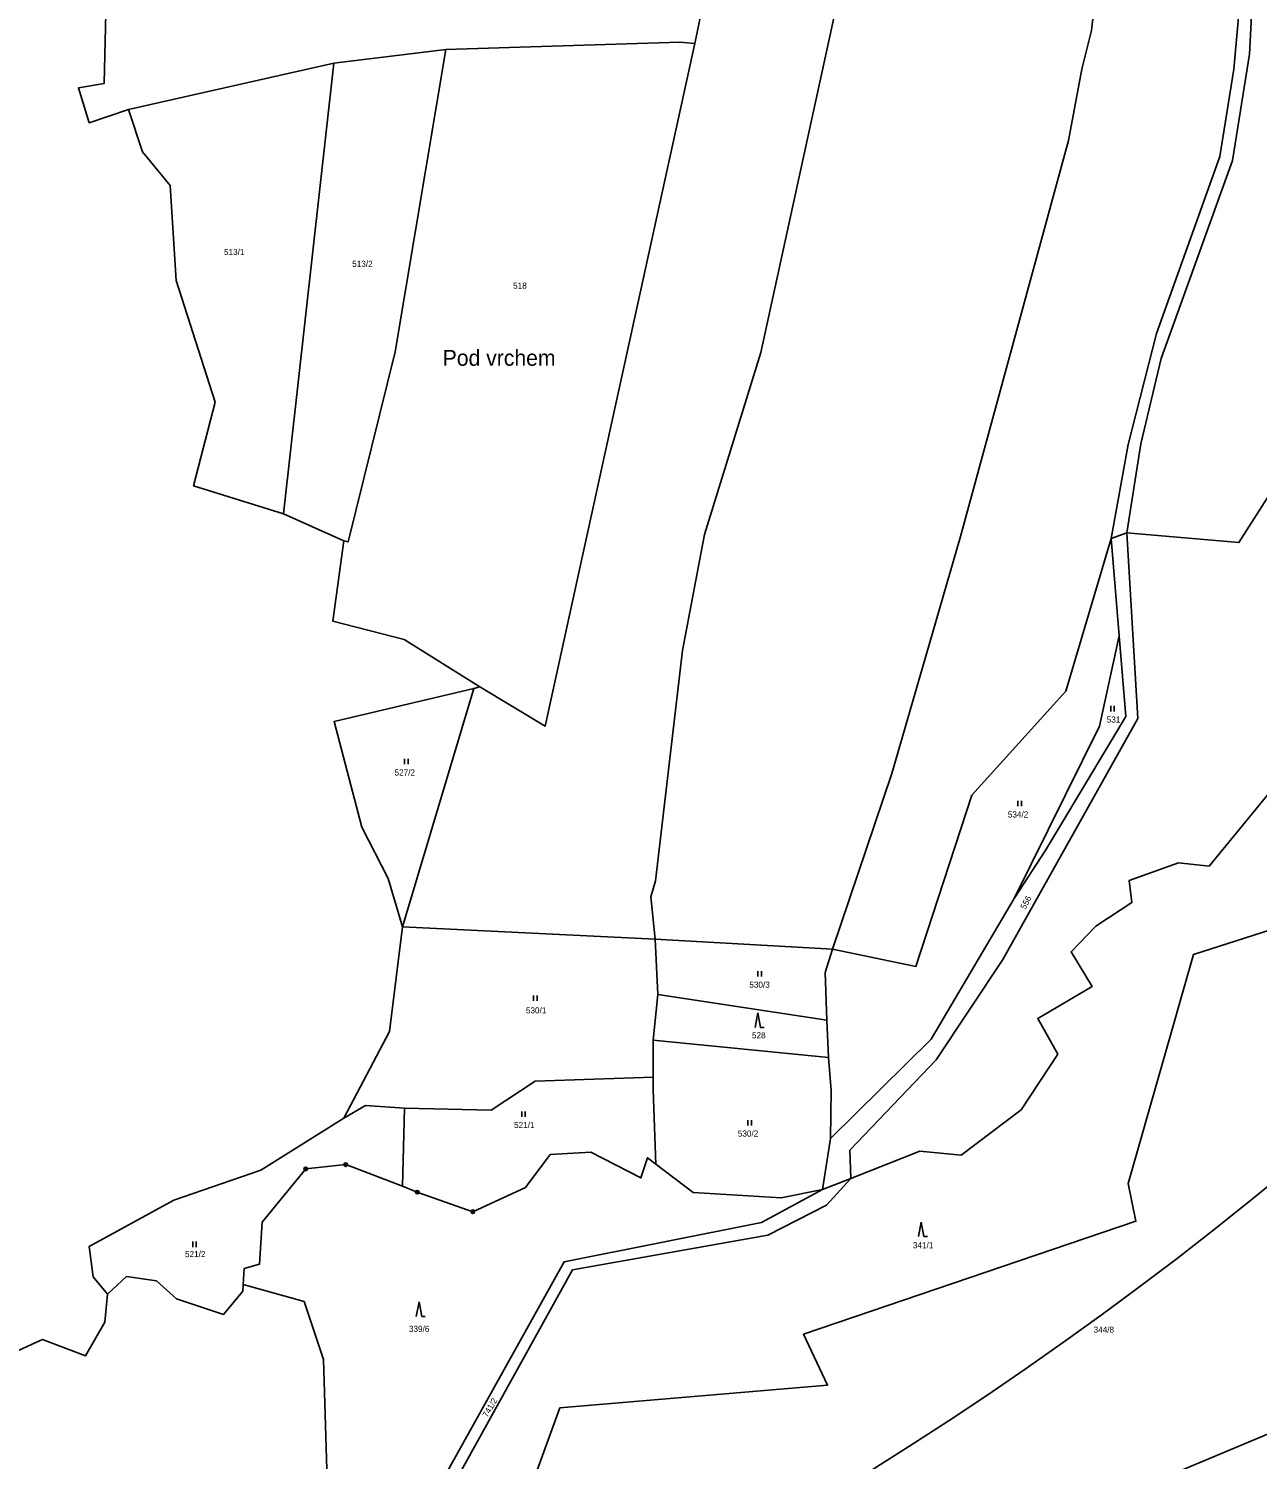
# Model space of a CAD drawing. Extents: x -680203 to -673936, y -1102717 to -1093650.
# Drawn here: x -676986.2 to -676644.4, y -1097561.8 to -1097163.9 of the extents above; entities that cross this region are included whole.
import ezdxf

# ---------------------------------------------------------------- set-up
doc = ezdxf.new("R2010")
doc.units = 0
for name, color, linetype in [('_Ideová část', 7, 'Continuous'), ('SOxx02xx_Koleje_param další_Popis10', 7, 'Continuous'), ('SOxx02xx_Staničení_Popis10', 7, 'Continuous'), ('SOxxxxxx_Koleje_hlavní_body_Popis10', 7, 'Continuous'), ('SOxxxxxx_Osa_bod_P', 7, 'Continuous'), ('x_prac', 7, 'Continuous')]:
    doc.layers.add(name, color=color, linetype=linetype)

msp = doc.modelspace()

# ---------------------------------------------------------------- linework, layer by layer
at = {"layer": '_Ideová část'}
msp.add_circle((-677321.69, -1096651.16), 1076.75, dxfattribs=at)
at = {"layer": 'SOxx02xx_Koleje_param další_Popis10'}
for centre, radius in [((-676909.11, -1097481.03), 0.5), ((-676909.11, -1097481.03), 0.0303), ((-676897.98, -1097479.83), 0.5), ((-676897.98, -1097479.83), 0.0303), ((-676878.09, -1097487.5), 0.5), ((-676878.09, -1097487.5), 0.5), ((-676878.09, -1097487.5), 0.0303), ((-676878.09, -1097487.5), 0.0303), ((-676862.64, -1097492.96), 0.5), ((-676862.64, -1097492.96), 0.5), ((-676862.64, -1097492.96), 0.0303), ((-676862.64, -1097492.96), 0.0303)]:
    msp.add_circle(centre, radius, dxfattribs=at)
at = {"layer": 'SOxxxxxx_Koleje_hlavní_body_Popis10'}
for p, q in [((-676685.22, -1097353.79), (-676685.22, -1097352.29)), ((-676684.22, -1097353.79), (-676684.22, -1097352.29)), ((-676881.65, -1097368.51), (-676881.65, -1097367.01)), ((-676880.65, -1097368.51), (-676880.65, -1097367.01)), ((-676711.03, -1097380.2), (-676711.03, -1097378.7)), ((-676710.03, -1097380.2), (-676710.03, -1097378.7)), ((-676783.32, -1097427.52), (-676783.32, -1097426.02)), ((-676782.32, -1097427.52), (-676782.32, -1097426.02)), ((-676845.75, -1097434.31), (-676845.75, -1097432.81)), ((-676844.75, -1097434.31), (-676844.75, -1097432.81)), ((-676783.34, -1097437.67), (-676784.09, -1097441.67)), ((-676782.59, -1097441.67), (-676783.34, -1097437.67)), ((-676782.59, -1097441.67), (-676781.59, -1097441.67)), ((-676849.05, -1097466.53), (-676849.05, -1097465.03)), ((-676848.05, -1097466.53), (-676848.05, -1097465.03)), ((-676786.11, -1097468.94), (-676786.11, -1097467.44)), ((-676785.11, -1097468.94), (-676785.11, -1097467.44)), ((-676737.92, -1097495.83), (-676738.67, -1097499.83)), ((-676737.17, -1097499.83), (-676737.92, -1097495.83)), ((-676940.54, -1097502.76), (-676940.54, -1097501.26)), ((-676939.54, -1097502.76), (-676939.54, -1097501.26)), ((-676737.17, -1097499.83), (-676736.17, -1097499.83)), ((-676877.6, -1097518.04), (-676878.35, -1097522.04)), ((-676876.85, -1097522.04), (-676877.6, -1097518.04)), ((-676876.85, -1097522.04), (-676875.85, -1097522.04))]:
    msp.add_line(p, q, dxfattribs=at)
at = {"layer": 'x_prac'}
for p, q in [((-676800.93, -1097168.06), (-676794.26, -1097136.74)), ((-676870.15, -1097169.78), (-676901.29, -1097173.55)), ((-676901.29, -1097173.55), (-676958.39, -1097186.38)), ((-676915.32, -1097298.88), (-676901.29, -1097173.55)), ((-676915.32, -1097298.88), (-676898.51, -1097306.4)), ((-676680.73, -1097304.12), (-676685.13, -1097305.68)), ((-676682.9, -1097332.78), (-676685.13, -1097305.68)), ((-676882.21, -1097413.7), (-676862.32, -1097347.41)), ((-676860.67, -1097347.01), (-676862.32, -1097347.41)), ((-676634.41, -1097368.19), (-676657.83, -1097396.83)), ((-676634.41, -1097368.19), (-676657.83, -1097396.83)), ((-676882.21, -1097413.7), (-676811.92, -1097417.16)), ((-676811.92, -1097417.16), (-676762.56, -1097419.96)), ((-676811.14, -1097432.49), (-676811.92, -1097417.16)), ((-676811.14, -1097432.49), (-676812.45, -1097445.26)), ((-676764.13, -1097439.66), (-676811.14, -1097432.49)), ((-676763.74, -1097450.04), (-676764.13, -1097439.66)), ((-676812.51, -1097455.48), (-676812.45, -1097445.26)), ((-676812.45, -1097445.26), (-676763.74, -1097450.04)), ((-676881.62, -1097464.17), (-676882.15, -1097485.85)), ((-676763.2, -1097472.58), (-676765.36, -1097486.78)), ((-676765.36, -1097486.78), (-676757.5, -1097483.68)), ((-676765.36, -1097486.78), (-676757.5, -1097483.68))]:
    msp.add_line(p, q, dxfattribs=at)
for points in [[(-676713.25, -1096930.29), (-676727.25, -1097003.57), (-676732.99, -1097026.83), (-676745.49, -1097082.26), (-676762.8, -1097163.53), (-676782.49, -1097253.98), (-676798.21, -1097304.59), (-676804.32, -1097336.86), (-676811.87, -1097400.93), (-676813.09, -1097405.35), (-676811.92, -1097417.16)], [(-676762.56, -1097419.96), (-676746.06, -1097371.04), (-676727.03, -1097305.15), (-676697, -1097195.02), (-676693.26, -1097175.18), (-676690.57, -1097164.46), (-676686.21, -1097126.01), (-676683.22, -1097086.02), (-676672.68, -1097013.24), (-676670.59, -1097013.29), (-676659.58, -1096945.51)], [(-676626.91, -1096956.95), (-676638.02, -1097001.42), (-676641.81, -1097026.77), (-676645.85, -1097057.1), (-676648.05, -1097096.77), (-676645.41, -1097147.86), (-676646.64, -1097171.02), (-676651.39, -1097200.59), (-676671.15, -1097255.64), (-676676.82, -1097279.41), (-676680.73, -1097304.12)], [(-676685.13, -1097305.68), (-676680.32, -1097279.63), (-676672.5, -1097248.71), (-676654.87, -1097199.45), (-676650.93, -1097175.18), (-676648.66, -1097149.3), (-676651.32, -1097099.87), (-676650.68, -1097070.23), (-676648.76, -1097051.32), (-676644.87, -1097021.59)], [(-676964.7, -1097159.61), (-676965.19, -1097179.18), (-676972.32, -1097180.44), (-676969.31, -1097190.12), (-676958.39, -1097186.38)], [(-676870.15, -1097169.78), (-676805.06, -1097167.68), (-676800.93, -1097168.06)], [(-676860.67, -1097347.01), (-676842.54, -1097357.93), (-676800.93, -1097168.06)], [(-676898.51, -1097306.4), (-676897.31, -1097306.69), (-676884.22, -1097253.81), (-676870.15, -1097169.78)], [(-676958.39, -1097186.38), (-676954.51, -1097198.2), (-676946.84, -1097207.56), (-676945.14, -1097234.01), (-676934.31, -1097267.78), (-676940.28, -1097291.11), (-676915.32, -1097298.88)], [(-676680.73, -1097304.12), (-676649.58, -1097306.85), (-676641.03, -1097293.52), (-676639.65, -1097288.94), (-676628.35, -1097285.49), (-676609.68, -1097227.59), (-676595.53, -1097229.8), (-676578.49, -1097238.77), (-676567.04, -1097251.57)], [(-676757.5, -1097483.68), (-676757.75, -1097475.85), (-676733.76, -1097450.71), (-676715.25, -1097422.77), (-676677.66, -1097355.75), (-676680.73, -1097304.12)], [(-676898.51, -1097306.4), (-676901.54, -1097328.75), (-676881.7, -1097333.79), (-676860.67, -1097347.01)], [(-676685.13, -1097305.68), (-676697.69, -1097348.17), (-676723.84, -1097377.11), (-676739.38, -1097424.75), (-676762.56, -1097419.96)], [(-676682.9, -1097332.78), (-676688.33, -1097357.88), (-676712.05, -1097405.81)], [(-676712.05, -1097405.81), (-676703.28, -1097392.34), (-676680.98, -1097355.24), (-676682.9, -1097332.78)], [(-676862.32, -1097347.41), (-676901.22, -1097356.65), (-676893.54, -1097385.96), (-676886.17, -1097400.31), (-676882.21, -1097413.7)], [(-676871.29, -1097588.44), (-676860.29, -1097576.31), (-676847.32, -1097571.92), (-676838.39, -1097547.51), (-676763.95, -1097541.16), (-676770.63, -1097527.02), (-676678.23, -1097495.58), (-676680.39, -1097485.06), (-676662.19, -1097421.38), (-676576.84, -1097394.02)], [(-676657.83, -1097396.83), (-676666.32, -1097395.88), (-676680.11, -1097400.85), (-676679.34, -1097406.98), (-676689.38, -1097413.56), (-676696.26, -1097420.67), (-676690.39, -1097430.34), (-676705.49, -1097439.2), (-676699.96, -1097449.17), (-676710.12, -1097464.59), (-676726.85, -1097477.21), (-676738.28, -1097476.1), (-676757.5, -1097483.68)], [(-676657.83, -1097396.83), (-676666.32, -1097395.88), (-676680.11, -1097400.85), (-676679.34, -1097406.98), (-676689.38, -1097413.56), (-676696.26, -1097420.67), (-676690.39, -1097430.34), (-676705.49, -1097439.2), (-676699.96, -1097449.17), (-676710.12, -1097464.59), (-676726.85, -1097477.21), (-676738.28, -1097476.1), (-676757.5, -1097483.68)], [(-676763.2, -1097472.58), (-676735.17, -1097444.95), (-676712.05, -1097405.81)], [(-676882.21, -1097413.7), (-676885.79, -1097442.82), (-676898.47, -1097466.97)], [(-676762.56, -1097419.96), (-676764.65, -1097426.38), (-676764.13, -1097439.66)], [(-676763.74, -1097450.04), (-676762.93, -1097459.25), (-676763.2, -1097472.58)], [(-676812.51, -1097455.48), (-676845.27, -1097456.65), (-676857.53, -1097464.74), (-676881.62, -1097464.17)], [(-676811.72, -1097479.73), (-676812.48, -1097459.02), (-676812.51, -1097455.48)], [(-676898.47, -1097466.97), (-676921.55, -1097481.39), (-676945.82, -1097489.73), (-676969.35, -1097502.6), (-676968.19, -1097511.04), (-676964.2, -1097515.84)], [(-676881.62, -1097464.17), (-676892.45, -1097463.43), (-676898.47, -1097466.97)], [(-676811.72, -1097479.73), (-676814.09, -1097477.94), (-676815.87, -1097483.55), (-676829.82, -1097476.42), (-676841.11, -1097477), (-676847.99, -1097486.24), (-676862.64, -1097492.96), (-676878.09, -1097487.5), (-676882.15, -1097485.85)], [(-676811.72, -1097479.73), (-676814.09, -1097477.94), (-676815.87, -1097483.55), (-676829.82, -1097476.42), (-676841.11, -1097477), (-676847.99, -1097486.24), (-676862.64, -1097492.96), (-676878.09, -1097487.5), (-676882.15, -1097485.85)], [(-676882.15, -1097485.85), (-676897.98, -1097479.83), (-676909.11, -1097481.03), (-676921.25, -1097495.85), (-676921.96, -1097507.54), (-676926.27, -1097508.74), (-676926.48, -1097513.22)], [(-676882.15, -1097485.85), (-676897.98, -1097479.83), (-676909.11, -1097481.03), (-676921.25, -1097495.85), (-676921.96, -1097507.54), (-676926.27, -1097508.74), (-676926.48, -1097513.22)], [(-676765.36, -1097486.78), (-676776.88, -1097489.05), (-676801.32, -1097487.61), (-676811.72, -1097479.73)], [(-676765.36, -1097486.78), (-676776.88, -1097489.05), (-676801.32, -1097487.61), (-676811.72, -1097479.73)], [(-676890.69, -1097624.39), (-676878.12, -1097581.06), (-676869.67, -1097565.12), (-676837.25, -1097506.85), (-676782.3, -1097495.92), (-676765.36, -1097486.78)], [(-676757.5, -1097483.68), (-676764.24, -1097491.09), (-676780.6, -1097499.47), (-676834.95, -1097509.14), (-676875, -1097581.44), (-676876.01, -1097585.46), (-676878.43, -1097593.78)], [(-676926.48, -1097513.22), (-676926.56, -1097515.01), (-676932, -1097521.49), (-676945.01, -1097517.15), (-676950.62, -1097512.19), (-676959, -1097510.94), (-676964.2, -1097515.84)], [(-676926.48, -1097513.22), (-676926.56, -1097515.01), (-676932, -1097521.49), (-676945.01, -1097517.15), (-676950.62, -1097512.19), (-676959, -1097510.94), (-676964.2, -1097515.84)], [(-676890.69, -1097624.39), (-676895.15, -1097616.86), (-676902.62, -1097586.06), (-676904.14, -1097534.06), (-676909.58, -1097517.92), (-676926.48, -1097513.22)], [(-676964.2, -1097515.84), (-676964.98, -1097523.68), (-676970.38, -1097533.06), (-676982.3, -1097528.48), (-676989.66, -1097531.77), (-676995.46, -1097543), (-676990.62, -1097552.15), (-676990.08, -1097556.1), (-677000.35, -1097563.11), (-677003.81, -1097571.36), (-677020.48, -1097592.32), (-677031.96, -1097587.18), (-677039.37, -1097594.04), (-677046.86, -1097594.16), (-677059.49, -1097603.02)], [(-676964.2, -1097515.84), (-676964.98, -1097523.68), (-676970.38, -1097533.06), (-676982.3, -1097528.48), (-676989.66, -1097531.77), (-676995.46, -1097543), (-676990.62, -1097552.15), (-676990.08, -1097556.1), (-677000.35, -1097563.11), (-677003.81, -1097571.36), (-677020.48, -1097592.32), (-677031.96, -1097587.18), (-677039.37, -1097594.04), (-677046.86, -1097594.16), (-677059.49, -1097603.02)], [(-676571.76, -1097547.47), (-676614.83, -1097543.58), (-676714.36, -1097585.32), (-676773.66, -1097602.92), (-676821.29, -1097620.72), (-676848.32, -1097630.82)]]:
    msp.add_lwpolyline(points, dxfattribs=at)

# ---------------------------------------------------------------- texts
at = {"layer": 'SOxx02xx_Staničení_Popis10'}
msp.add_text('Pod vrchem', height=4.4, dxfattribs=at).set_placement((-676871.02, -1097257.69))
at = {"layer": 'SOxxxxxx_Osa_bod_P'}
for s, p in [('513/1', (-676931.84, -1097226.89)), ('513/2', (-676896.18, -1097230.19)), ('518', (-676851.42, -1097236.26)), ('531', (-676686.34, -1097356.92)), ('527/2', (-676884.4, -1097371.64)), ('534/2', (-676713.83, -1097383.32)), ('530/3', (-676785.73, -1097430.66)), ('530/1', (-676847.87, -1097437.79)), ('528', (-676785, -1097444.73)), ('521/1', (-676851.16, -1097469.66)), ('530/2', (-676788.93, -1097472.06)), ('341/1', (-676740.23, -1097503.1)), ('521/2', (-676942.69, -1097505.57)), ('339/6', (-676880.41, -1097526.36)), ('344/8', (-676689.98, -1097526.6))]:
    msp.add_text(s, height=1.7, dxfattribs=at).set_placement(p)
for s, rotation, p in [('556', 62, (-676708.95, -1097409.02)), ('741/2', 60, (-676858.57, -1097550.3))]:
    msp.add_text(s, height=1.7, rotation=rotation, dxfattribs=at).set_placement(p)

doc.saveas('drawing.dxf')
